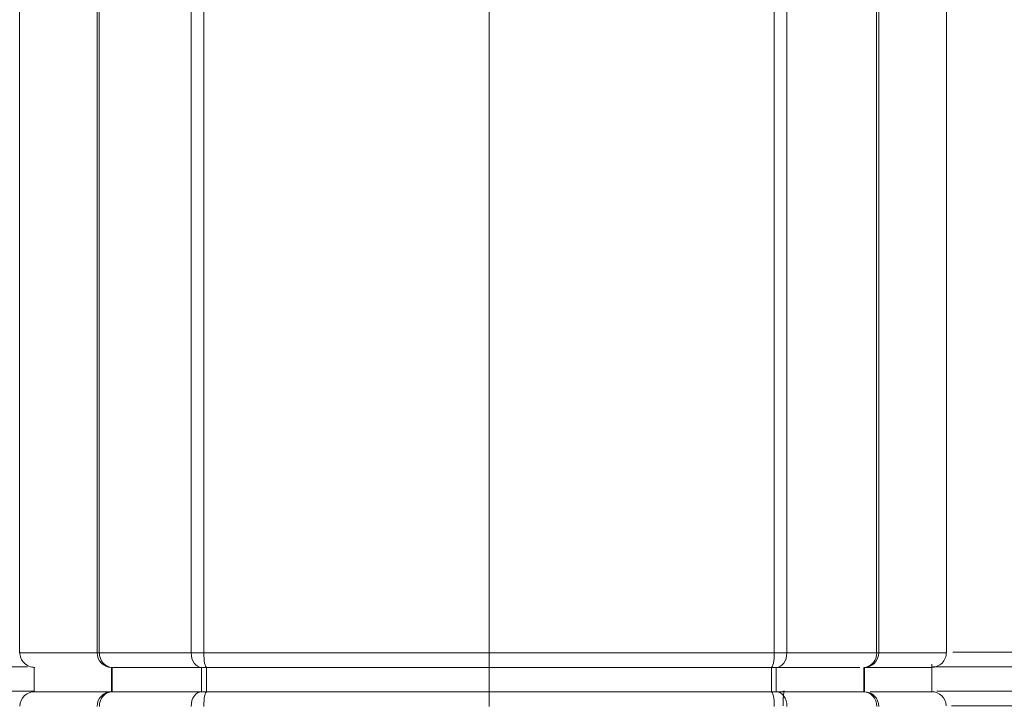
# Model space of a CAD drawing. Header units: millimetres. Extents: x 0 to 594, y 0 to 420.
# Tile 615 of 915: x 256 to 266, y 302 to 309. Entities that reach past the tile are written whole.
import ezdxf

# ---------------------------------------------------------------- set-up
doc = ezdxf.new("R2010")
doc.units = ezdxf.units.MM
doc.layers.add('1', color=7, linetype='Continuous', true_color=0xffffff)

msp = doc.modelspace()

# ---------------------------------------------------------------- linework, layer by layer
at = {"layer": '1', "color": 155, "linetype": 'Continuous', "lineweight": 18}
for p, q in [((255.862, 318.509), (255.862, 302.709)), ((265.365, 302.709), (265.365, 318.509)), ((255.862, 302.709), (255.864, 302.709)), ((265.364, 302.709), (265.365, 302.709)), ((255.944, 302.564), (239.918, 302.564)), ((256.012, 302.559), (256.012, 302.309)), ((265.215, 302.309), (265.215, 302.591)), ((281.217, 302.564), (265.215, 302.564)), ((239.918, 302.314), (256.012, 302.314)), ((265.268, 302.314), (281.217, 302.314))]:
    msp.add_line(p, q, dxfattribs=at)
at = {"layer": '1', "color": 155, "linetype": 'Continuous', "lineweight": 13}
for p, q in [((256.657, 302.709), (256.657, 318.509)), ((256.679, 302.709), (256.679, 318.509)), ((257.62, 302.709), (257.62, 318.509)), ((257.751, 302.709), (257.751, 318.509)), ((260.678, 302.709), (260.678, 318.509)), ((263.6, 302.709), (263.6, 318.509)), ((263.73, 302.709), (263.73, 318.509)), ((264.65, 302.709), (264.65, 318.509)), ((264.671, 302.709), (264.671, 318.509)), ((265.431, 302.714), (281.217, 302.714)), ((256.803, 302.559), (256.803, 302.309)), ((256.812, 302.559), (256.812, 302.309)), ((257.727, 302.559), (257.727, 302.309)), ((257.779, 302.559), (257.779, 302.309)), ((260.677, 302.559), (260.677, 302.309)), ((263.57, 302.559), (263.57, 302.309)), ((263.621, 302.559), (263.621, 302.309)), ((264.517, 302.559), (264.517, 302.309)), ((264.525, 302.559), (264.525, 302.309)), ((281.217, 302.164), (265.419, 302.164))]:
    msp.add_line(p, q, dxfattribs=at)
at = {"layer": '1', "color": 155, "linetype": 'Continuous', "lineweight": 18}
for centre, major_axis, ratio, start_param, end_param in [((256.014, 302.709), (0, -0.15), 0.999946, 4.676657, 6.302632), ((265.214, 302.709), (0, 0.15), 0.999966, 3.129217, 4.733292), ((256.014, 302.159), (0, -0.15), 0.999948, 3.12265, 4.694443), ((265.214, 302.159), (0, 0.15), 0.999965, 4.750021, 6.29599)]:
    msp.add_ellipse(centre, major_axis=major_axis, ratio=ratio, start_param=start_param, end_param=end_param, dxfattribs=at)
at = {"layer": '1', "color": 155, "linetype": 'Continuous', "lineweight": 13}
for centre, ratio, start_param, end_param in [((256.803, 302.709), 0.971117, 4.712389, 6.283185), ((256.812, 302.709), 0.882662, 4.712389, 6.283185), ((257.727, 302.709), 0.710803, 4.712389, 6.283185), ((257.779, 302.709), 0.187142, 4.712389, 6.283185), ((260.677, 302.709), 0.007971, 0, 1.570796), ((263.57, 302.709), 0.202778, 0, 1.570796), ((263.621, 302.709), 0.721926, 0, 1.570796), ((264.517, 302.709), 0.890042, 0, 1.570796), ((264.525, 302.709), 0.974797, 0, 1.570796), ((256.803, 302.159), 0.971117, 3.141593, 4.712389), ((256.812, 302.159), 0.882662, 3.141593, 4.712389), ((257.727, 302.159), 0.710803, 3.141593, 4.712389), ((257.779, 302.159), 0.187142, 3.141593, 4.712389), ((260.677, 302.159), 0.007971, 1.570796, 3.141593), ((263.57, 302.159), 0.202778, 1.570796, 3.141593), ((263.621, 302.159), 0.721926, 1.570796, 3.141593), ((264.517, 302.159), 0.890042, 1.570796, 3.141593), ((264.525, 302.159), 0.974797, 1.570796, 3.141593)]:
    msp.add_ellipse(centre, major_axis=(0, -0.15), ratio=ratio, start_param=start_param, end_param=end_param, dxfattribs=at)
for points, knots in [([(255.864, 302.709), (255.864, 302.709), (255.864, 302.709), (255.869, 302.709), (255.884, 302.709), (255.911, 302.709), (255.914, 302.709), (255.921, 302.709), (255.931, 302.709), (255.943, 302.709), (255.968, 302.709), (255.988, 302.709), (256.053, 302.709), (256.106, 302.709), (256.231, 302.709), (256.303, 302.709), (256.394, 302.709), (256.405, 302.709), (256.426, 302.709), (256.458, 302.709), (256.491, 302.709), (256.559, 302.709), (256.607, 302.709), (256.657, 302.709)], [0, 0, 0, 0, 0.005569, 0.005569, 0.204455, 0.204455, 0.229316, 0.229316, 0.254177, 0.303898, 0.303898, 0.403341, 0.403341, 0.602228, 0.602228, 0.801114, 0.801114, 0.825975, 0.825975, 0.850835, 0.900557, 0.900557, 1, 1, 1, 1]), ([(256.657, 302.709), (256.657, 302.709), (256.658, 302.709), (256.658, 302.709), (256.659, 302.709), (256.661, 302.709), (256.663, 302.709), (256.665, 302.709), (256.67, 302.709), (256.674, 302.709), (256.679, 302.709)], [0, 0, 0, 0, 0.0625, 0.0625, 0.125, 0.25, 0.25, 0.5, 0.5, 1, 1, 1, 1]), ([(256.679, 302.709), (256.742, 302.709), (256.808, 302.709), (256.888, 302.709), (256.897, 302.709), (256.915, 302.709), (256.942, 302.709), (256.97, 302.709), (257.026, 302.709), (257.064, 302.709), (257.123, 302.709), (257.143, 302.709), (257.183, 302.709), (257.204, 302.709), (257.266, 302.709), (257.35, 302.709), (257.482, 302.709), (257.573, 302.709), (257.62, 302.709)], [0, 0, 0, 0, 0.25, 0.25, 0.28125, 0.28125, 0.3125, 0.375, 0.375, 0.5, 0.5, 0.5625, 0.5625, 0.625, 0.625, 0.75, 0.875, 1, 1, 1, 1]), ([(257.62, 302.709), (257.62, 302.709), (257.62, 302.709), (257.621, 302.709), (257.621, 302.709), (257.622, 302.709), (257.624, 302.709), (257.628, 302.709), (257.631, 302.709), (257.639, 302.709), (257.648, 302.709), (257.659, 302.709), (257.667, 302.709), (257.669, 302.709), (257.675, 302.709), (257.677, 302.709), (257.686, 302.709), (257.691, 302.709), (257.7, 302.709), (257.703, 302.709), (257.709, 302.709), (257.712, 302.709), (257.727, 302.709), (257.739, 302.709), (257.751, 302.709)], [0, 0, 0, 0, 0.003906, 0.003906, 0.007813, 0.015625, 0.03125, 0.0625, 0.125, 0.125, 0.25, 0.375, 0.375, 0.4375, 0.4375, 0.5, 0.5, 0.625, 0.625, 0.6875, 0.6875, 0.75, 0.75, 1, 1, 1, 1]), ([(257.751, 302.709), (257.992, 302.709), (258.234, 302.709), (258.538, 302.709), (258.599, 302.709), (258.72, 302.709), (258.903, 302.709), (259.086, 302.709), (259.239, 302.709), (259.269, 302.709), (259.331, 302.709), (259.422, 302.709), (259.636, 302.709), (259.82, 302.709), (260.187, 302.709), (260.432, 302.709), (260.678, 302.709)], [0, 0, 0, 0, 0.25, 0.25, 0.3125, 0.3125, 0.375, 0.5, 0.5, 0.53125, 0.53125, 0.5625, 0.625, 0.75, 0.75, 1, 1, 1, 1]), ([(260.678, 302.709), (260.923, 302.709), (261.168, 302.709), (261.475, 302.709), (261.536, 302.709), (261.658, 302.709), (261.842, 302.709), (262.025, 302.709), (262.177, 302.709), (262.208, 302.709), (262.269, 302.709), (262.36, 302.709), (262.573, 302.709), (262.755, 302.709), (263.118, 302.709), (263.36, 302.709), (263.6, 302.709)], [0, 0, 0, 0, 0.25, 0.25, 0.3125, 0.3125, 0.375, 0.5, 0.5, 0.53125, 0.53125, 0.5625, 0.625, 0.75, 0.75, 1, 1, 1, 1]), ([(263.6, 302.709), (263.6, 302.709), (263.6, 302.709), (263.601, 302.709), (263.601, 302.709), (263.603, 302.709), (263.605, 302.709), (263.611, 302.709), (263.615, 302.709), (263.624, 302.709), (263.636, 302.709), (263.648, 302.709), (263.656, 302.709), (263.659, 302.709), (263.665, 302.709), (263.667, 302.709), (263.676, 302.709), (263.681, 302.709), (263.689, 302.709), (263.692, 302.709), (263.697, 302.709), (263.699, 302.709), (263.712, 302.709), (263.721, 302.709), (263.73, 302.709)], [0, 0, 0, 0, 0.003906, 0.003906, 0.007813, 0.015625, 0.03125, 0.0625, 0.125, 0.125, 0.25, 0.375, 0.375, 0.4375, 0.4375, 0.5, 0.5, 0.625, 0.625, 0.6875, 0.6875, 0.75, 0.75, 1, 1, 1, 1]), ([(263.73, 302.709), (263.776, 302.709), (263.866, 302.709), (263.952, 302.709), (264.005, 302.709), (264.016, 302.709), (264.037, 302.709), (264.068, 302.709), (264.099, 302.709), (264.159, 302.709), (264.199, 302.709), (264.256, 302.709), (264.275, 302.709), (264.313, 302.709), (264.331, 302.709), (264.386, 302.709), (264.422, 302.709), (264.525, 302.709), (264.589, 302.709), (264.65, 302.709)], [0, 0, 0, 0, 0.125, 0.25, 0.25, 0.28125, 0.28125, 0.3125, 0.375, 0.375, 0.5, 0.5, 0.5625, 0.5625, 0.625, 0.625, 0.75, 0.75, 1, 1, 1, 1]), ([(264.65, 302.709), (264.651, 302.709), (264.651, 302.709), (264.652, 302.709), (264.654, 302.709), (264.656, 302.709), (264.659, 302.709), (264.661, 302.709), (264.666, 302.709), (264.669, 302.709), (264.671, 302.709)], [0, 0, 0, 0, 0.0625, 0.0625, 0.125, 0.25, 0.25, 0.5, 0.5, 1, 1, 1, 1]), ([(264.671, 302.709), (264.765, 302.709), (264.849, 302.709), (264.999, 302.709), (265.065, 302.709), (265.128, 302.709), (265.135, 302.709), (265.148, 302.709), (265.168, 302.709), (265.186, 302.709), (265.221, 302.709), (265.241, 302.709), (265.296, 302.709), (265.324, 302.709), (265.343, 302.709), (265.345, 302.709), (265.349, 302.709), (265.354, 302.709), (265.358, 302.709), (265.362, 302.709), (265.363, 302.709), (265.364, 302.709)], [0, 0, 0, 0, 0.211651, 0.211651, 0.423303, 0.423303, 0.449759, 0.449759, 0.476216, 0.529129, 0.529129, 0.634954, 0.634954, 0.846606, 0.846606, 0.873062, 0.873062, 0.899518, 0.952431, 0.952431, 1, 1, 1, 1])]:
    msp.add_open_spline(points, degree=3, knots=knots, dxfattribs=at)
at = {"layer": '1', "color": 155, "linetype": 'Continuous', "lineweight": 18}
for points in [[(256.803, 302.559), (256.803, 302.559), (256.804, 302.559), (256.806, 302.559), (256.809, 302.559), (256.811, 302.559), (256.812, 302.559)], [(257.727, 302.559), (257.73, 302.559), (257.738, 302.559), (257.751, 302.559), (257.764, 302.559), (257.774, 302.559), (257.779, 302.559)], [(260.677, 302.559), (260.919, 302.559), (261.405, 302.559), (262.131, 302.559), (262.854, 302.559), (263.332, 302.559), (263.57, 302.559)], [(263.57, 302.559), (263.574, 302.559), (263.584, 302.559), (263.598, 302.559), (263.61, 302.559), (263.618, 302.559), (263.621, 302.559)], [(264.517, 302.559), (264.517, 302.559), (264.519, 302.559), (264.522, 302.559), (264.523, 302.559), (264.525, 302.559), (264.525, 302.559)], [(256.803, 302.309), (256.803, 302.309), (256.804, 302.309), (256.806, 302.309), (256.809, 302.309), (256.811, 302.309), (256.812, 302.309)], [(257.727, 302.309), (257.73, 302.309), (257.738, 302.309), (257.751, 302.309), (257.764, 302.309), (257.774, 302.309), (257.779, 302.309)], [(257.779, 302.309), (258.018, 302.309), (258.497, 302.309), (259.221, 302.309), (259.948, 302.309), (260.434, 302.309), (260.677, 302.309)], [(260.677, 302.309), (260.919, 302.309), (261.405, 302.309), (262.131, 302.309), (262.854, 302.309), (263.332, 302.309), (263.57, 302.309)], [(263.57, 302.309), (263.574, 302.309), (263.584, 302.309), (263.598, 302.309), (263.61, 302.309), (263.618, 302.309), (263.621, 302.309)], [(264.517, 302.309), (264.517, 302.309), (264.519, 302.309), (264.522, 302.309), (264.523, 302.309), (264.525, 302.309), (264.525, 302.309)]]:
    msp.add_open_spline(points, degree=3, dxfattribs=at)
for points, knots in [([(257.727, 302.559), (257.681, 302.559), (257.592, 302.559), (257.464, 302.559), (257.382, 302.559), (257.322, 302.559), (257.302, 302.559), (257.263, 302.559), (257.243, 302.559), (257.186, 302.559), (257.149, 302.559), (257.094, 302.559), (257.067, 302.559), (257.041, 302.559), (257.023, 302.559), (257.015, 302.559), (256.937, 302.559), (256.872, 302.559), (256.812, 302.559)], [0, 0, 0, 0, 0.125, 0.25, 0.375, 0.375, 0.4375, 0.4375, 0.5, 0.5, 0.625, 0.625, 0.6875, 0.71875, 0.71875, 0.75, 0.75, 1, 1, 1, 1]), ([(257.779, 302.559), (258.018, 302.559), (258.257, 302.559), (258.558, 302.559), (258.618, 302.559), (258.739, 302.559), (258.92, 302.559), (259.101, 302.559), (259.252, 302.559), (259.282, 302.559), (259.343, 302.559), (259.434, 302.559), (259.645, 302.559), (259.827, 302.559), (260.191, 302.559), (260.434, 302.559), (260.677, 302.559)], [0, 0, 0, 0, 0.25, 0.25, 0.3125, 0.3125, 0.375, 0.5, 0.5, 0.53125, 0.53125, 0.5625, 0.625, 0.75, 0.75, 1, 1, 1, 1]), ([(264.476, 302.559), (264.429, 302.559), (264.38, 302.559), (264.294, 302.559), (264.26, 302.559), (264.207, 302.559), (264.189, 302.559), (264.152, 302.559), (264.134, 302.559), (264.078, 302.559), (264.039, 302.559), (263.98, 302.559), (263.95, 302.559), (263.92, 302.559), (263.9, 302.559), (263.889, 302.559), (263.838, 302.559), (263.754, 302.559), (263.666, 302.559), (263.621, 302.559)], [0, 0, 0, 0, 0.205587, 0.205587, 0.337989, 0.337989, 0.404191, 0.404191, 0.470392, 0.470392, 0.602794, 0.602794, 0.668995, 0.702095, 0.702095, 0.735196, 0.735196, 0.867598, 1, 1, 1, 1]), ([(264.525, 302.559), (264.618, 302.559), (264.702, 302.559), (264.852, 302.559), (264.917, 302.559), (264.976, 302.559), (264.979, 302.559), (264.986, 302.559), (264.996, 302.559), (265.019, 302.559), (265.037, 302.559), (265.072, 302.559), (265.092, 302.559), (265.147, 302.559), (265.174, 302.559), (265.194, 302.559), (265.196, 302.559), (265.199, 302.559), (265.204, 302.559), (265.208, 302.559), (265.212, 302.559), (265.213, 302.559), (265.214, 302.559)], [0, 0, 0, 0, 0.211803, 0.211803, 0.423605, 0.423605, 0.436843, 0.436843, 0.450081, 0.476556, 0.529507, 0.529507, 0.635408, 0.635408, 0.847211, 0.847211, 0.873686, 0.873686, 0.900162, 0.953112, 0.953112, 1, 1, 1, 1]), ([(256.014, 302.309), (256.008, 302.309), (256.042, 302.309), (256.279, 302.309), (256.603, 302.309), (256.803, 302.309)], [0, 0, 0, 0, 0.269342, 0.634671, 1, 1, 1, 1]), ([(256.812, 302.309), (256.872, 302.309), (256.937, 302.309), (257.04, 302.309), (257.075, 302.309), (257.13, 302.309), (257.148, 302.309), (257.186, 302.309), (257.205, 302.309), (257.262, 302.309), (257.301, 302.309), (257.361, 302.309), (257.392, 302.309), (257.423, 302.309), (257.444, 302.309), (257.454, 302.309), (257.506, 302.309), (257.592, 302.309), (257.681, 302.309), (257.727, 302.309)], [0, 0, 0, 0, 0.25, 0.25, 0.375, 0.375, 0.4375, 0.4375, 0.5, 0.5, 0.625, 0.625, 0.6875, 0.71875, 0.71875, 0.75, 0.75, 0.875, 1, 1, 1, 1]), ([(263.621, 302.309), (263.666, 302.309), (263.754, 302.309), (263.88, 302.309), (263.96, 302.309), (264.019, 302.309), (264.038, 302.309), (264.077, 302.309), (264.096, 302.309), (264.152, 302.309), (264.188, 302.309), (264.242, 302.309), (264.268, 302.309), (264.294, 302.309), (264.311, 302.309), (264.319, 302.309), (264.395, 302.309), (264.458, 302.309), (264.517, 302.309)], [0, 0, 0, 0, 0.125, 0.25, 0.375, 0.375, 0.4375, 0.4375, 0.5, 0.5, 0.625, 0.625, 0.6875, 0.71875, 0.71875, 0.75, 0.75, 1, 1, 1, 1]), ([(263.684, 302.312), (263.685, 302.312), (263.685, 302.312), (263.692, 302.314), (263.699, 302.314), (263.705, 302.314)], [0, 0, 0, 0, 0.061143, 0.061143, 1, 1, 1, 1]), ([(263.705, 302.314), (263.705, 302.314), (263.704, 302.314), (263.703, 302.312), (263.702, 302.311), (263.702, 302.311), (263.702, 302.31), (263.702, 302.31), (263.701, 302.309), (263.701, 302.309), (263.7, 302.306), (263.699, 302.303), (263.699, 302.299), (263.698, 302.295), (263.698, 302.294), (263.697, 302.292), (263.697, 302.29), (263.697, 302.29), (263.696, 302.286), (263.696, 302.28), (263.694, 302.271), (263.694, 302.263), (263.693, 302.258), (263.693, 302.256), (263.693, 302.252), (263.693, 302.25), (263.692, 302.244), (263.692, 302.235), (263.691, 302.226), (263.691, 302.219), (263.691, 302.217), (263.691, 302.214), (263.691, 302.213), (263.691, 302.21), (263.691, 302.204), (263.69, 302.194), (263.69, 302.184), (263.69, 302.174), (263.69, 302.169), (263.69, 302.164)], [0, 0, 0, 0, 0.0625, 0.125, 0.125, 0.140625, 0.140625, 0.15625, 0.15625, 0.1875, 0.1875, 0.25, 0.3125, 0.3125, 0.34375, 0.359375, 0.359375, 0.375, 0.375, 0.4375, 0.5, 0.5625, 0.5625, 0.59375, 0.59375, 0.625, 0.625, 0.6875, 0.75, 0.75, 0.78125, 0.78125, 0.796875, 0.796875, 0.8125, 0.875, 0.9375, 0.9375, 1, 1, 1, 1]), ([(264.582, 302.309), (264.742, 302.309), (265.018, 302.309), (265.189, 302.309), (265.215, 302.309), (265.215, 302.309)], [0, 0, 0, 0, 0.381738, 0.807369, 1, 1, 1, 1])]:
    msp.add_open_spline(points, degree=3, knots=knots, dxfattribs=at)

doc.saveas('drawing.dxf')
